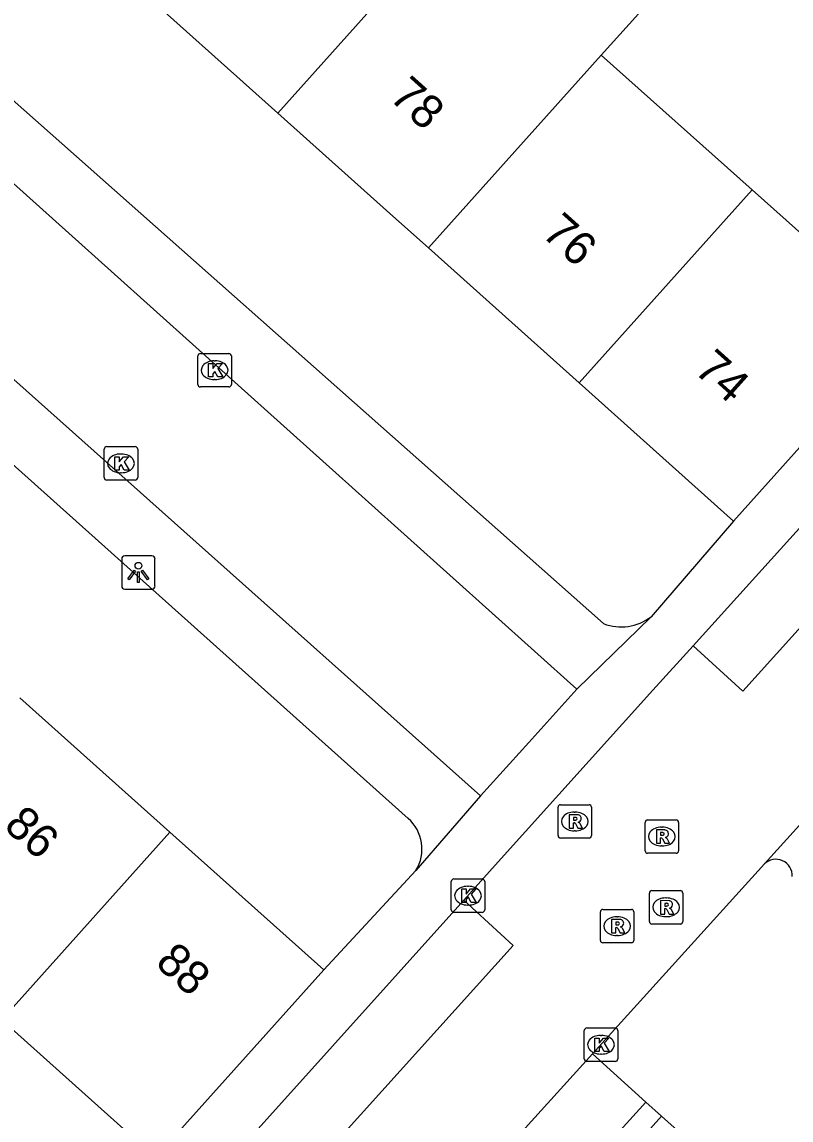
# Model space of a CAD drawing. Extents: x 159040 to 160094, y 381214 to 382518.
# Drawn here: x 159488.91 to 159511.91, y 381770.11 to 381802.95 of the extents above; entities that cross this region are included whole.
import ezdxf

# ---------------------------------------------------------------- set-up
doc = ezdxf.new("R2010")
doc.units = 0
for name, color, linetype in [('IMGEO_Kolk', 7, 'Continuous'), ('IMGEO_Lichtpunt', 7, 'Continuous'), ('IMGEO_Pand', 7, 'Continuous'), ('IMGEO_Pand_nummerreeks', 7, 'Continuous'), ('IMGEO_Parkeervlak_open', 7, 'Continuous'), ('IMGEO_Rijbaan_lokaal_open', 7, 'Continuous'), ('IMGEO_Rioolput', 7, 'Continuous'), ('IMGEO_Voetpad_open', 7, 'Continuous')]:
    doc.layers.add(name, color=color, linetype=linetype)

msp = doc.modelspace()

# ---------------------------------------------------------------- linework, layer by layer
at = {"layer": 'IMGEO_Kolk'}
for p, q in [((159494.167, 381792.106), (159494.167, 381792.958)), ((159494.242, 381793.032), (159495.094, 381793.032)), ((159494.655, 381792.812), (159494.68, 381792.812)), ((159495.168, 381792.958), (159495.168, 381792.106)), ((159494.678, 381792.252), (159494.653, 381792.252)), ((159495.094, 381792.032), (159494.242, 381792.032)), ((159491.366, 381789.321), (159491.366, 381790.173)), ((159491.441, 381790.247), (159492.293, 381790.247)), ((159492.367, 381790.173), (159492.367, 381789.321)), ((159491.854, 381790.027), (159491.879, 381790.027)), ((159492.293, 381789.247), (159491.441, 381789.247)), ((159491.877, 381789.467), (159491.852, 381789.467)), ((159501.744, 381776.392), (159501.744, 381777.244)), ((159501.819, 381777.318), (159502.671, 381777.318)), ((159502.232, 381777.098), (159502.257, 381777.098)), ((159502.745, 381777.244), (159502.745, 381776.392)), ((159502.255, 381776.538), (159502.23, 381776.538)), ((159502.671, 381776.318), (159501.819, 381776.318)), ((159505.722, 381771.935), (159505.722, 381772.787)), ((159505.797, 381772.861), (159506.649, 381772.861)), ((159506.723, 381772.787), (159506.723, 381771.935)), ((159506.21, 381772.641), (159506.235, 381772.641)), ((159506.233, 381772.081), (159506.208, 381772.081)), ((159506.649, 381771.861), (159505.797, 381771.861))]:
    msp.add_line(p, q, dxfattribs=at)
for points in [[(159494.167, 381792.106), (159494.167, 381792.958)], [(159494.242, 381793.032), (159495.094, 381793.032)], [(159495.168, 381792.958), (159495.168, 381792.106)], [(159494.488, 381792.732), (159494.611, 381792.732), (159494.611, 381792.581), (159494.741, 381792.732), (159494.905, 381792.732), (159494.759, 381792.581), (159494.912, 381792.332), (159494.76, 381792.332), (159494.675, 381792.496), (159494.611, 381792.429), (159494.611, 381792.332), (159494.488, 381792.332), (159494.488, 381792.732)], [(159495.094, 381792.032), (159494.242, 381792.032)], [(159491.366, 381789.321), (159491.366, 381790.173)], [(159491.441, 381790.247), (159492.293, 381790.247)], [(159492.367, 381790.173), (159492.367, 381789.321)], [(159491.687, 381789.947), (159491.81, 381789.947), (159491.81, 381789.796), (159491.94, 381789.947), (159492.104, 381789.947), (159491.958, 381789.796), (159492.111, 381789.547), (159491.959, 381789.547), (159491.874, 381789.711), (159491.81, 381789.644), (159491.81, 381789.547), (159491.687, 381789.547), (159491.687, 381789.947)], [(159492.293, 381789.247), (159491.441, 381789.247)], [(159501.744, 381776.392), (159501.744, 381777.244)], [(159501.819, 381777.318), (159502.671, 381777.318)], [(159502.065, 381777.018), (159502.188, 381777.018), (159502.188, 381776.867), (159502.318, 381777.018), (159502.482, 381777.018), (159502.336, 381776.867), (159502.489, 381776.618), (159502.337, 381776.618), (159502.252, 381776.782), (159502.188, 381776.715), (159502.188, 381776.618), (159502.065, 381776.618), (159502.065, 381777.018)], [(159502.745, 381777.244), (159502.745, 381776.392)], [(159502.671, 381776.318), (159501.819, 381776.318)], [(159505.722, 381771.935), (159505.722, 381772.787)], [(159505.797, 381772.861), (159506.649, 381772.861)], [(159506.723, 381772.787), (159506.723, 381771.935)], [(159506.043, 381772.561), (159506.166, 381772.561), (159506.166, 381772.41), (159506.296, 381772.561), (159506.46, 381772.561), (159506.314, 381772.41), (159506.467, 381772.161), (159506.315, 381772.161), (159506.23, 381772.325), (159506.166, 381772.258), (159506.166, 381772.161), (159506.043, 381772.161), (159506.043, 381772.561)], [(159506.649, 381771.861), (159505.797, 381771.861)]]:
    msp.add_lwpolyline(points, dxfattribs=at)
for centre, start, end in [((159494.244, 381792.956), 91.552, 178.448), ((159494.244, 381792.956), 91.552, 178.448), ((159495.092, 381792.956), 1.552, 88.448), ((159495.092, 381792.956), 1.552, 88.448), ((159494.244, 381792.108), 181.552, 268.448), ((159494.244, 381792.108), 181.552, 268.448), ((159495.092, 381792.108), 271.552, 358.448), ((159495.092, 381792.108), 271.552, 358.448), ((159491.443, 381790.171), 91.552, 178.448), ((159491.443, 381790.171), 91.552, 178.448), ((159492.291, 381790.171), 1.552, 88.448), ((159492.291, 381790.171), 1.552, 88.448), ((159491.443, 381789.323), 181.552, 268.448), ((159491.443, 381789.323), 181.552, 268.448), ((159492.291, 381789.323), 271.552, 358.448), ((159492.291, 381789.323), 271.552, 358.448), ((159501.821, 381777.242), 91.552, 178.448), ((159501.821, 381777.242), 91.552, 178.448), ((159502.669, 381777.242), 1.552, 88.448), ((159502.669, 381777.242), 1.552, 88.448), ((159501.821, 381776.394), 181.552, 268.448), ((159501.821, 381776.394), 181.552, 268.448), ((159502.669, 381776.394), 271.552, 358.448), ((159502.669, 381776.394), 271.552, 358.448), ((159505.799, 381772.785), 91.552, 178.448), ((159505.799, 381772.785), 91.552, 178.448), ((159506.647, 381772.785), 1.552, 88.448), ((159506.647, 381772.785), 1.552, 88.448), ((159505.799, 381771.937), 181.552, 268.448), ((159505.799, 381771.937), 181.552, 268.448), ((159506.647, 381771.937), 271.552, 358.448), ((159506.647, 381771.937), 271.552, 358.448)]:
    msp.add_arc(centre, 0.0765, start, end, dxfattribs=at)
for centre, major_axis, ratio, start_param, end_param in [((159494.654, 381792.532), (-0.387, 0.002), 0.722429, 4.712389, 7.853982), ((159494.679, 381792.532), (-0.39, 0.002), 0.717154, 1.570796, 4.712389), ((159491.853, 381789.747), (-0.387, 0.002), 0.722429, 4.712389, 7.853982), ((159491.878, 381789.747), (-0.39, 0.002), 0.717154, 1.570796, 4.712389), ((159502.231, 381776.818), (-0.387, 0.002), 0.722429, 4.712389, 7.853982), ((159502.256, 381776.818), (-0.39, 0.002), 0.717154, 1.570796, 4.712389), ((159506.209, 381772.361), (-0.387, 0.002), 0.722429, 4.712389, 7.853982), ((159506.234, 381772.361), (-0.39, 0.002), 0.717154, 1.570796, 4.712389)]:
    msp.add_ellipse(centre, major_axis=major_axis, ratio=ratio, start_param=start_param, end_param=end_param, dxfattribs=at)
at = {"layer": 'IMGEO_Lichtpunt'}
for p, q in [((159491.888, 381786.889), (159491.888, 381786.082)), ((159491.888, 381786.889), (159491.888, 381786.082)), ((159492.79, 381786.984), (159491.982, 381786.984)), ((159492.79, 381786.984), (159491.982, 381786.984)), ((159492.884, 381786.082), (159492.884, 381786.889)), ((159492.884, 381786.082), (159492.884, 381786.889)), ((159491.982, 381785.988), (159492.79, 381785.988)), ((159491.982, 381785.988), (159492.79, 381785.988))]:
    msp.add_line(p, q, dxfattribs=at)
for points in [[(159492.262, 381786.553), (159492.301, 381786.525), (159492.113, 381786.263), (159492.075, 381786.29), (159492.262, 381786.553)], [(159492.474, 381786.525), (159492.512, 381786.552), (159492.699, 381786.29), (159492.66, 381786.262), (159492.474, 381786.525)], [(159492.364, 381786.505), (159492.411, 381786.505), (159492.411, 381786.183), (159492.364, 381786.183), (159492.364, 381786.505)]]:
    msp.add_lwpolyline(points, dxfattribs=at)
msp.add_circle((159492.387, 381786.687), 0.0994, dxfattribs=at)
for centre, start, end in [((159491.982, 381786.889), 90, 180), ((159491.982, 381786.889), 90, 180), ((159492.79, 381786.889), 0, 90), ((159492.79, 381786.889), 0, 90), ((159491.982, 381786.082), 180, 270), ((159491.982, 381786.082), 180, 270), ((159492.79, 381786.082), 270, 0), ((159492.79, 381786.082), 270, 360)]:
    msp.add_arc(centre, 0.0946, start, end, dxfattribs=at)
at = {"layer": 'IMGEO_Pand'}
for points in [[(159496.559, 381800.223), (159491.947, 381804.353), (159492.348, 381804.8), (159489.145, 381807.669)], [(159503.451, 381807.8), (159501.736, 381806.004), (159500, 381804.065), (159496.559, 381800.223)], [(159503.451, 381807.8), (159507.898, 381803.818), (159506.231, 381801.957)], [(159501.065, 381796.188), (159506.231, 381801.957)], [(159506.231, 381801.957), (159510.743, 381797.929)], [(159501.065, 381796.188), (159500, 381797.141), (159496.559, 381800.223)], [(159510.743, 381797.929), (159505.57, 381792.153)], [(159510.743, 381797.929), (159515.367, 381793.8)], [(159505.57, 381792.153), (159501.065, 381796.188)], [(159515.367, 381793.8), (159510.188, 381788.017)], [(159510.188, 381788.017), (159505.57, 381792.153)], [(159488.841, 381782.739), (159493.329, 381778.719)], [(159493.329, 381778.719), (159488.306, 381773.102)], [(159493.329, 381778.719), (159497.93, 381774.598)], [(159497.93, 381774.598), (159492.904, 381768.986)], [(159492.904, 381768.986), (159488.306, 381773.102)], [(159503.851, 381765.543), (159508.032, 381770.22)], [(159508.032, 381770.22), (159514.64, 381764.31)]]:
    msp.add_lwpolyline(points, dxfattribs=at)
at = {"layer": 'IMGEO_Parkeervlak_open'}
msp.add_lwpolyline([(159495.232, 381757.035), (159507.563, 381770.646)], dxfattribs=at)
at = {"layer": 'IMGEO_Rijbaan_lokaal_open'}
for points in [[(159511.108, 381777.766), (159533.847, 381802.894)], [(159505.502, 381782.995), (159486.504, 381800.037), (159484.913, 381801.464)], [(159481.965, 381798.214), (159483.564, 381796.789), (159502.62, 381779.807)], [(159520.178, 381796.676), (159521.64, 381795.325), (159510.46, 381782.935), (159508.977, 381784.292)], [(159502.12, 381776.684), (159503.057, 381777.726), (159507.773, 381782.961), (159508.977, 381784.292)], [(159505.502, 381782.995), (159504.061, 381781.401), (159502.62, 381779.807)], [(159511.108, 381777.766), (159505.968, 381772.09)], [(159502.12, 381776.684), (159503.595, 381775.326), (159491.718, 381762.164), (159490.252, 381763.489)], [(159505.968, 381772.09), (159492.635, 381757.366), (159490.12, 381754.579), (159488.97, 381753.299)]]:
    msp.add_lwpolyline(points, dxfattribs=at)
at = {"layer": 'IMGEO_Rioolput'}
for p, q in [((159504.937, 381778.613), (159504.937, 381779.465)), ((159505.012, 381779.539), (159505.864, 381779.539)), ((159505.425, 381779.319), (159505.45, 381779.319)), ((159505.938, 381779.465), (159505.938, 381778.613)), ((159507.543, 381778.159), (159507.543, 381779.011)), ((159507.618, 381779.085), (159508.47, 381779.085)), ((159508.544, 381779.011), (159508.544, 381778.159)), ((159505.448, 381778.759), (159505.423, 381778.759)), ((159508.031, 381778.865), (159508.056, 381778.865)), ((159505.864, 381778.539), (159505.012, 381778.539)), ((159508.47, 381778.085), (159507.618, 381778.085)), ((159508.054, 381778.305), (159508.029, 381778.305)), ((159507.669, 381776.044), (159507.669, 381776.896)), ((159507.744, 381776.97), (159508.596, 381776.97)), ((159508.157, 381776.75), (159508.182, 381776.75)), ((159508.67, 381776.896), (159508.67, 381776.044)), ((159506.279, 381776.407), (159507.131, 381776.407)), ((159506.204, 381775.481), (159506.204, 381776.333)), ((159506.692, 381776.187), (159506.717, 381776.187)), ((159507.205, 381776.333), (159507.205, 381775.481)), ((159508.18, 381776.19), (159508.155, 381776.19)), ((159508.596, 381775.97), (159507.744, 381775.97)), ((159507.131, 381775.407), (159506.279, 381775.407)), ((159506.715, 381775.627), (159506.69, 381775.627))]:
    msp.add_line(p, q, dxfattribs=at)
for points in [[(159504.937, 381778.613), (159504.937, 381779.465)], [(159505.012, 381779.539), (159505.864, 381779.539)], [(159505.938, 381779.465), (159505.938, 381778.613)], [(159505.526, 381779.237), (159505.274, 381779.239), (159505.274, 381778.839)], [(159505.274, 381778.839), (159505.398, 381778.839), (159505.398, 381779.001), (159505.409, 381779.001)], [(159505.452, 381779.158), (159505.398, 381779.158), (159505.398, 381779.077)], [(159505.398, 381779.077), (159505.45, 381779.077)], [(159505.456, 381778.972), (159505.527, 381778.839), (159505.667, 381778.839), (159505.602, 381778.965)], [(159507.543, 381778.159), (159507.543, 381779.011)], [(159507.618, 381779.085), (159508.47, 381779.085)], [(159508.544, 381779.011), (159508.544, 381778.159)], [(159508.132, 381778.783), (159507.88, 381778.785), (159507.88, 381778.385)], [(159508.058, 381778.704), (159508.004, 381778.704), (159508.004, 381778.623)], [(159505.864, 381778.539), (159505.012, 381778.539)], [(159507.88, 381778.385), (159508.004, 381778.385), (159508.004, 381778.547), (159508.015, 381778.547)], [(159508.004, 381778.623), (159508.056, 381778.623)], [(159508.062, 381778.518), (159508.133, 381778.385), (159508.273, 381778.385), (159508.208, 381778.511)], [(159508.47, 381778.085), (159507.618, 381778.085)], [(159507.669, 381776.044), (159507.669, 381776.896)], [(159507.744, 381776.97), (159508.596, 381776.97)], [(159508.258, 381776.668), (159508.006, 381776.67), (159508.006, 381776.27)], [(159508.67, 381776.896), (159508.67, 381776.044)], [(159506.279, 381776.407), (159507.131, 381776.407)], [(159508.006, 381776.27), (159508.13, 381776.27), (159508.13, 381776.432), (159508.141, 381776.432)], [(159508.184, 381776.589), (159508.13, 381776.589), (159508.13, 381776.508)], [(159508.13, 381776.508), (159508.182, 381776.508)], [(159508.188, 381776.403), (159508.259, 381776.27), (159508.399, 381776.27), (159508.334, 381776.396)], [(159506.204, 381775.481), (159506.204, 381776.333)], [(159506.793, 381776.105), (159506.541, 381776.107), (159506.541, 381775.707)], [(159506.719, 381776.026), (159506.665, 381776.026), (159506.665, 381775.945)], [(159507.205, 381776.333), (159507.205, 381775.481)], [(159506.541, 381775.707), (159506.665, 381775.707), (159506.665, 381775.869), (159506.676, 381775.869)], [(159506.665, 381775.945), (159506.717, 381775.945)], [(159506.723, 381775.84), (159506.794, 381775.707), (159506.934, 381775.707), (159506.869, 381775.833)], [(159508.596, 381775.97), (159507.744, 381775.97)], [(159507.131, 381775.407), (159506.279, 381775.407)]]:
    msp.add_lwpolyline(points, dxfattribs=at)
for centre, radius, start, end in [((159505.014, 381779.463), 0.0765, 91.552, 178.448), ((159505.014, 381779.463), 0.0765, 91.552, 178.448), ((159505.862, 381779.463), 0.0765, 1.552, 88.448), ((159505.862, 381779.463), 0.0765, 1.552, 88.448), ((159505.408, 381778.948), 0.0533, 26.0293, 88.6989), ((159505.434, 381779.266), 0.19, 274.7715, 282.9687), ((159505.458, 381779.062), 0.0964, 77.0061, 93.1865), ((159505.472, 381779.119), 0.0378, 276.6634, 79.6772), ((159505.525, 381779.127), 0.109, 350.3612, 89.416), ((159505.523, 381779.127), 0.112, 277.5842, 350.9817), ((159505.507, 381778.912), 0.108, 29.5134, 73.7905), ((159507.62, 381779.009), 0.0765, 91.552, 178.448), ((159507.62, 381779.009), 0.0765, 91.552, 178.448), ((159508.468, 381779.009), 0.0765, 1.552, 88.448), ((159508.468, 381779.009), 0.0765, 1.552, 88.448), ((159508.064, 381778.608), 0.0964, 77.0061, 93.1865), ((159508.078, 381778.665), 0.0378, 276.6634, 79.6772), ((159508.131, 381778.673), 0.109, 350.3612, 89.416), ((159508.129, 381778.673), 0.112, 277.5842, 350.9817), ((159505.014, 381778.615), 0.0765, 181.552, 268.448), ((159505.014, 381778.615), 0.0765, 181.552, 268.448), ((159505.862, 381778.615), 0.0765, 271.552, 358.448), ((159505.862, 381778.615), 0.0765, 271.552, 358.448), ((159508.014, 381778.494), 0.0533, 26.0293, 88.6989), ((159508.04, 381778.812), 0.19, 274.7715, 282.9687), ((159508.113, 381778.458), 0.108, 29.5134, 73.7905), ((159507.62, 381778.161), 0.0765, 181.552, 268.448), ((159507.62, 381778.161), 0.0765, 181.552, 268.448), ((159508.468, 381778.161), 0.0765, 271.552, 358.448), ((159508.468, 381778.161), 0.0765, 271.552, 358.448), ((159507.746, 381776.894), 0.0765, 91.552, 178.448), ((159507.746, 381776.894), 0.0765, 91.552, 178.448), ((159508.257, 381776.558), 0.109, 350.3612, 89.416), ((159508.594, 381776.894), 0.0765, 1.552, 88.448), ((159508.594, 381776.894), 0.0765, 1.552, 88.448), ((159506.281, 381776.331), 0.0765, 91.552, 178.448), ((159506.281, 381776.331), 0.0765, 91.552, 178.448), ((159507.129, 381776.331), 0.0765, 1.552, 88.448), ((159507.129, 381776.331), 0.0765, 1.552, 88.448), ((159508.14, 381776.379), 0.0533, 26.0293, 88.6989), ((159508.166, 381776.697), 0.19, 274.7715, 282.9687), ((159508.19, 381776.493), 0.0964, 77.0061, 93.1865), ((159508.204, 381776.55), 0.0378, 276.6634, 79.6772), ((159508.255, 381776.558), 0.112, 277.5842, 350.9817), ((159508.239, 381776.343), 0.108, 29.5134, 73.7905), ((159506.725, 381775.93), 0.0964, 77.0061, 93.1865), ((159506.739, 381775.987), 0.0378, 276.6634, 79.6772), ((159506.792, 381775.995), 0.109, 350.3612, 89.416), ((159507.746, 381776.046), 0.0765, 181.552, 268.448), ((159507.746, 381776.046), 0.0765, 181.552, 268.448), ((159508.594, 381776.046), 0.0765, 271.552, 358.448), ((159508.594, 381776.046), 0.0765, 271.552, 358.448), ((159506.675, 381775.816), 0.0533, 26.0293, 88.6989), ((159506.701, 381776.134), 0.19, 274.7715, 282.9687), ((159506.79, 381775.995), 0.112, 277.5842, 350.9817), ((159506.774, 381775.78), 0.108, 29.5134, 73.7905), ((159506.281, 381775.483), 0.0765, 181.552, 268.448), ((159506.281, 381775.483), 0.0765, 181.552, 268.448), ((159507.129, 381775.483), 0.0765, 271.552, 358.448), ((159507.129, 381775.483), 0.0765, 271.552, 358.448)]:
    msp.add_arc(centre, radius, start, end, dxfattribs=at)
for centre, major_axis, ratio, start_param, end_param in [((159505.424, 381779.039), (-0.387, 0.002), 0.722429, 4.712389, 7.853982), ((159505.449, 381779.039), (-0.39, 0.002), 0.717154, 1.570796, 4.712389), ((159508.03, 381778.585), (-0.387, 0.002), 0.722429, 4.712389, 7.853982), ((159508.055, 381778.585), (-0.39, 0.002), 0.717154, 1.570796, 4.712389), ((159508.156, 381776.47), (-0.387, 0.002), 0.722429, 4.712389, 7.853982), ((159508.181, 381776.47), (-0.39, 0.002), 0.717154, 1.570796, 4.712389), ((159506.691, 381775.907), (-0.387, 0.002), 0.722429, 4.712389, 7.853982), ((159506.716, 381775.907), (-0.39, 0.002), 0.717154, 1.570796, 4.712389)]:
    msp.add_ellipse(centre, major_axis=major_axis, ratio=ratio, start_param=start_param, end_param=end_param, dxfattribs=at)
at = {"layer": 'IMGEO_Voetpad_open'}
for points in [[(159485.533, 381803.343), (159487.723, 381801.404), (159503.573, 381787.369), (159506.301, 381784.953)], [(159500.454, 381779.131), (159482.304, 381795.376), (159480.705, 381796.807), (159481.965, 381798.214)], [(159508.977, 381784.292), (159520.178, 381796.676)], [(159510.188, 381788.017), (159507.718, 381785.16)], [(159507.718, 381785.16), (159505.502, 381782.995)], [(159502.62, 381779.807), (159500.688, 381777.572)], [(159500.688, 381777.572), (159497.93, 381774.598)], [(159490.252, 381763.489), (159502.12, 381776.684)], [(159507.563, 381770.646), (159505.968, 381772.09)], [(159508.032, 381770.22), (159507.563, 381770.646)]]:
    msp.add_lwpolyline(points, dxfattribs=at)
for centre, radius, start, end in [((159506.824, 381786.328), 1.471, 249.1896, 307.4328), ((159499.643, 381778.212), 1.225, 328.5016, 48.5707), ((159511.451, 381777.416), 0.49, 356.951, 134.4621)]:
    msp.add_arc(centre, radius, start, end, dxfattribs=at)

# ---------------------------------------------------------------- texts
at = {"layer": 'IMGEO_Pand_nummerreeks'}
for s, rotation, p in [('78', 318.1535, (159499.855, 381800.653)), ('76', 318.1535, (159504.413, 381796.571)), ('74', 318.1535, (159508.974, 381792.487)), ('86', 317.9182, (159488.326, 381778.851)), ('88', 317.9182, (159492.856, 381774.76))]:
    msp.add_text(s, height=1, rotation=rotation, dxfattribs=at).set_placement(p)

doc.saveas('drawing.dxf')
